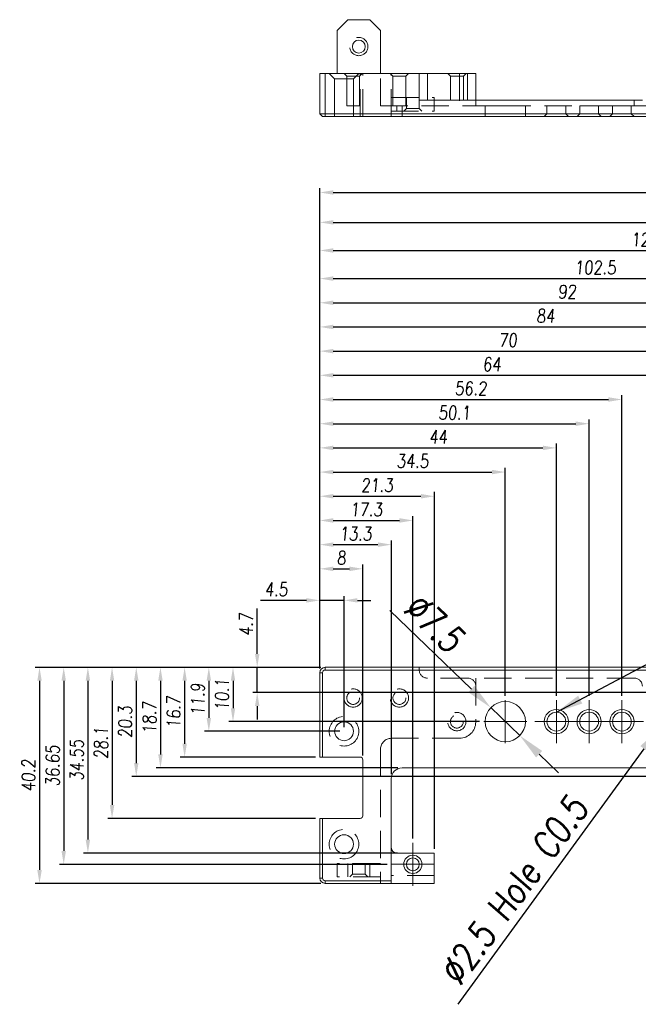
# Model space of a CAD drawing. Header units: millimetres. Extents: x 4497 to 11741, y 5958 to 12619.
# Tile 301 of 424: x 4904 to 5019, y 12169 to 12352. Entities that reach past the tile are written whole.
import ezdxf

# ---------------------------------------------------------------- set-up
doc = ezdxf.new("R2010")
doc.units = ezdxf.units.MM
doc.header["$LTSCALE"] = 0.8
doc.header["$PDMODE"] = 3
doc.header["$PDSIZE"] = 0.3125
doc.linetypes.add('CENTER', pattern=[50.8, 31.75, -6.35, 6.35, -6.35])
doc.linetypes.add('HIDDEN', pattern=[9.525, 6.35, -3.175])
doc.layers.get('0').update_dxf_attribs({"linetype": 'CONTINUOUS', "lineweight": 0})
doc.layers.get('Defpoints').update_dxf_attribs({"linetype": 'CONTINUOUS', "lineweight": 0})
for name, color, linetype, lineweight in [('1', 2, 'CENTER', 0), ('2', 3, 'CONTINUOUS', 0), ('3', 5, 'HIDDEN', 0), ('P', 1, 'CONTINUOUS', 0)]:
    doc.layers.add(name, color=color, linetype=linetype, lineweight=lineweight)
doc.styles.get("Standard").update_dxf_attribs({"font": 'romans.shx', "width": 0.8, "oblique": 5, "bigfont": 'whgtxt.shx'})
doc.dimstyles.get("Standard").update_dxf_attribs({"dimtxt": 2.5, "dimasz": 2.5, "dimexe": 0.8, "dimexo": 0.8, "dimgap": 0.8, "dimtad": 1, "dimdsep": 46, "dimtxsty": 'Standard', "dimcen": 0, "dimclrd": 3, "dimclre": 3, "dimclrt": 3, "dimazin": 0, "dimtp": 0.001, "dimtm": 0.001, "dimtfac": 1, "dimtmove": 0, "dimatfit": 3, "dimfxl": 0, "dimtolj": 1, "dimarcsym": 0})

# ---------------------------------------------------------------- blocks, each defined once
blk = doc.blocks.new('*D1042')
at = {"layer": '2', "color": 3, "lineweight": -2}
for p, q in [((5027.35, 12226.71), (5030.29, 12230.75)), ((5024.4, 12222.66), (5022.93, 12220.64)), ((4985.38, 12169.06), (5019.99, 12216.6))]:
    blk.add_line(p, q, dxfattribs=at)
at = {"layer": '2', "color": 3}
for points in [[(5026.67, 12227.2), (5028.02, 12226.22), (5024.4, 12222.66)], [(5019.32, 12217.09), (5020.66, 12216.11), (5022.93, 12220.64)]]:
    blk.add_solid(points, dxfattribs=at)
at = {"layer": 'Defpoints', "color": 0}
for p in [(5024.4, 12222.66), (5022.93, 12220.64)]:
    blk.add_point(p, dxfattribs=at)
at = {"layer": '2', "color": 3, "insert": (4995.79, 12190.32), "char_height": 5, "attachment_point": 5, "rotation": 53.9486}
blk.add_mtext('\\A1;∅2.5 Hole C0.5', dxfattribs=at)
blk = doc.blocks.new('*D1043')
at = {"layer": '2', "color": 3, "lineweight": -2}
for p, q in [((4972.66, 12242.31), (4987.86, 12227.72)), ((4996.87, 12219.06), (4991.46, 12224.25)), ((5000.48, 12215.59), (5004.08, 12212.13))]:
    blk.add_line(p, q, dxfattribs=at)
at = {"layer": '2', "color": 3}
for points in [[(4988.44, 12228.32), (4987.28, 12227.12), (4991.46, 12224.25)], [(5001.05, 12216.19), (4999.9, 12214.99), (4996.87, 12219.06)]]:
    blk.add_solid(points, dxfattribs=at)
at = {"layer": 'Defpoints', "color": 0}
for p in [(4991.46, 12224.25), (4996.87, 12219.06)]:
    blk.add_point(p, dxfattribs=at)
at = {"layer": '2', "color": 3, "insert": (4980.98, 12240.01), "char_height": 5, "attachment_point": 5, "rotation": 316.1451}
blk.add_mtext('\\A1;∅7.5', dxfattribs=at)
blk = doc.blocks.new('*D1049')
at = {"layer": '2', "color": 3, "lineweight": -2}
for p, q in [((4957.17, 12244.21), (4948.64, 12244.21)), ((4959.67, 12231.55), (4959.67, 12245.01)), ((4964.17, 12244.21), (4959.67, 12244.21)), ((4964.17, 12220.65), (4964.17, 12245.01)), ((4966.67, 12244.21), (4969.17, 12244.21))]:
    blk.add_line(p, q, dxfattribs=at)
at = {"layer": '2', "color": 3}
for points in [[(4957.17, 12244.63), (4957.17, 12243.8), (4959.67, 12244.21)], [(4966.67, 12244.63), (4966.67, 12243.8), (4964.17, 12244.21)]]:
    blk.add_solid(points, dxfattribs=at)
at = {"layer": 'Defpoints', "color": 0}
for p in [(4964.17, 12244.21), (4959.67, 12230.75), (4964.17, 12219.85)]:
    blk.add_point(p, dxfattribs=at)
at = {"layer": '2', "color": 3, "insert": (4951.54, 12246.26), "char_height": 2.5, "attachment_point": 5}
blk.add_mtext('\\A1;4.5', dxfattribs=at)
blk = doc.blocks.new('*D1050')
at = {"layer": '2', "color": 3, "lineweight": -2}
for p, q in [((4959.67, 12231.55), (4959.67, 12250.88)), ((4962.17, 12250.08), (4965.17, 12250.08)), ((4967.67, 12215.35), (4967.67, 12250.88))]:
    blk.add_line(p, q, dxfattribs=at)
at = {"layer": '2', "color": 3}
for points in [[(4962.17, 12250.5), (4962.17, 12249.66), (4959.67, 12250.08)], [(4965.17, 12250.5), (4965.17, 12249.66), (4967.67, 12250.08)]]:
    blk.add_solid(points, dxfattribs=at)
at = {"layer": 'Defpoints', "color": 0}
for p in [(4967.67, 12250.08), (4959.67, 12230.75), (4967.67, 12214.55)]:
    blk.add_point(p, dxfattribs=at)
at = {"layer": '2', "color": 3, "insert": (4963.67, 12252.13), "char_height": 2.5, "attachment_point": 5}
blk.add_mtext('\\A1;8', dxfattribs=at)
blk = doc.blocks.new('*D1051')
at = {"layer": '2', "color": 3, "lineweight": -2}
for p, q in [((4959.67, 12231.55), (4959.67, 12255.38)), ((4972.97, 12211.85), (4972.97, 12255.38)), ((4962.17, 12254.58), (4970.47, 12254.58))]:
    blk.add_line(p, q, dxfattribs=at)
at = {"layer": '2', "color": 3}
for points in [[(4962.17, 12255), (4962.17, 12254.16), (4959.67, 12254.58)], [(4970.47, 12255), (4970.47, 12254.16), (4972.97, 12254.58)]]:
    blk.add_solid(points, dxfattribs=at)
at = {"layer": 'Defpoints', "color": 0}
for p in [(4972.97, 12254.58), (4959.67, 12230.75), (4972.97, 12211.05)]:
    blk.add_point(p, dxfattribs=at)
at = {"layer": '2', "color": 3, "insert": (4966.32, 12256.63), "char_height": 2.5, "attachment_point": 5}
blk.add_mtext('\\A1;13.3', dxfattribs=at)
blk = doc.blocks.new('*D1052')
at = {"layer": '2', "color": 3, "lineweight": -2}
for p, q in [((4959.67, 12231.55), (4959.67, 12259.88)), ((4962.17, 12259.08), (4974.47, 12259.08)), ((4976.97, 12199.9), (4976.97, 12259.88))]:
    blk.add_line(p, q, dxfattribs=at)
at = {"layer": '2', "color": 3}
for points in [[(4962.17, 12259.5), (4962.17, 12258.66), (4959.67, 12259.08)], [(4974.47, 12259.5), (4974.47, 12258.66), (4976.97, 12259.08)]]:
    blk.add_solid(points, dxfattribs=at)
at = {"layer": 'Defpoints', "color": 0}
for p in [(4976.97, 12259.08), (4959.67, 12230.75), (4976.97, 12199.1)]:
    blk.add_point(p, dxfattribs=at)
at = {"layer": '2', "color": 3, "insert": (4968.32, 12261.13), "char_height": 2.5, "attachment_point": 5}
blk.add_mtext('\\A1;17.3', dxfattribs=at)
blk = doc.blocks.new('*D1053')
at = {"layer": '2', "color": 3, "lineweight": -2}
for p, q in [((4959.67, 12231.55), (4959.67, 12268.88)), ((4962.17, 12268.08), (4991.67, 12268.08)), ((4994.17, 12226.45), (4994.17, 12268.88))]:
    blk.add_line(p, q, dxfattribs=at)
at = {"layer": '2', "color": 3}
for points in [[(4962.17, 12268.5), (4962.17, 12267.66), (4959.67, 12268.08)], [(4991.67, 12268.5), (4991.67, 12267.66), (4994.17, 12268.08)]]:
    blk.add_solid(points, dxfattribs=at)
at = {"layer": 'Defpoints', "color": 0}
for p in [(4994.17, 12268.08), (4959.67, 12230.75), (4994.17, 12225.65)]:
    blk.add_point(p, dxfattribs=at)
at = {"layer": '2', "color": 3, "insert": (4976.92, 12270.13), "char_height": 2.5, "attachment_point": 5}
blk.add_mtext('\\A1;34.5', dxfattribs=at)
blk = doc.blocks.new('*D1054')
at = {"layer": '2', "color": 3, "lineweight": -2}
for p, q in [((4959.67, 12231.55), (4959.67, 12273.38)), ((5003.67, 12226.45), (5003.67, 12273.38)), ((4962.17, 12272.58), (5001.17, 12272.58))]:
    blk.add_line(p, q, dxfattribs=at)
at = {"layer": '2', "color": 3}
for points in [[(4962.17, 12273), (4962.17, 12272.16), (4959.67, 12272.58)], [(5001.17, 12273), (5001.17, 12272.16), (5003.67, 12272.58)]]:
    blk.add_solid(points, dxfattribs=at)
at = {"layer": 'Defpoints', "color": 0}
for p in [(5003.67, 12272.58), (4959.67, 12230.75), (5003.67, 12225.65)]:
    blk.add_point(p, dxfattribs=at)
at = {"layer": '2', "color": 3, "insert": (4981.67, 12274.63), "char_height": 2.5, "attachment_point": 5}
blk.add_mtext('\\A1;44', dxfattribs=at)
blk = doc.blocks.new('*D1055')
at = {"layer": '2', "color": 3, "lineweight": -2}
for p, q in [((4959.67, 12231.55), (4959.67, 12277.88)), ((4962.17, 12277.08), (5007.27, 12277.08)), ((5009.77, 12226.45), (5009.77, 12277.88))]:
    blk.add_line(p, q, dxfattribs=at)
at = {"layer": '2', "color": 3}
for points in [[(4962.17, 12277.5), (4962.17, 12276.66), (4959.67, 12277.08)], [(5007.27, 12277.5), (5007.27, 12276.66), (5009.77, 12277.08)]]:
    blk.add_solid(points, dxfattribs=at)
at = {"layer": 'Defpoints', "color": 0}
for p in [(5009.77, 12277.08), (4959.67, 12230.75), (5009.77, 12225.65)]:
    blk.add_point(p, dxfattribs=at)
at = {"layer": '2', "color": 3, "insert": (4984.72, 12279.13), "char_height": 2.5, "attachment_point": 5}
blk.add_mtext('\\A1;50.1', dxfattribs=at)
blk = doc.blocks.new('*D1056')
at = {"layer": '2', "color": 3, "lineweight": -2}
for p, q in [((4959.67, 12231.55), (4959.67, 12282.38)), ((5015.87, 12226.45), (5015.87, 12282.38)), ((4962.17, 12281.58), (5013.37, 12281.58))]:
    blk.add_line(p, q, dxfattribs=at)
at = {"layer": '2', "color": 3}
for points in [[(4962.17, 12282), (4962.17, 12281.16), (4959.67, 12281.58)], [(5013.37, 12282), (5013.37, 12281.16), (5015.87, 12281.58)]]:
    blk.add_solid(points, dxfattribs=at)
at = {"layer": 'Defpoints', "color": 0}
for p in [(5015.87, 12281.58), (4959.67, 12230.75), (5015.87, 12225.65)]:
    blk.add_point(p, dxfattribs=at)
at = {"layer": '2', "color": 3, "insert": (4987.77, 12283.63), "char_height": 2.5, "attachment_point": 5}
blk.add_mtext('\\A1;56.2', dxfattribs=at)
blk = doc.blocks.new('*D1057')
at = {"layer": '2', "color": 3, "lineweight": -2}
for p, q in [((4959.67, 12231.55), (4959.67, 12286.88)), ((4962.17, 12286.08), (5021.17, 12286.08)), ((5023.67, 12226.45), (5023.67, 12286.88))]:
    blk.add_line(p, q, dxfattribs=at)
at = {"layer": '2', "color": 3}
for points in [[(4962.17, 12286.5), (4962.17, 12285.66), (4959.67, 12286.08)], [(5021.17, 12286.5), (5021.17, 12285.66), (5023.67, 12286.08)]]:
    blk.add_solid(points, dxfattribs=at)
at = {"layer": 'Defpoints', "color": 0}
for p in [(5023.67, 12286.08), (4959.67, 12230.75), (5023.67, 12225.65)]:
    blk.add_point(p, dxfattribs=at)
at = {"layer": '2', "color": 3, "insert": (4991.67, 12288.13), "char_height": 2.5, "attachment_point": 5}
blk.add_mtext('\\A1;64', dxfattribs=at)
blk = doc.blocks.new('*D1058')
at = {"layer": '2', "color": 3, "lineweight": -2}
for p, q in [((4959.67, 12231.55), (4959.67, 12291.38)), ((4962.17, 12290.58), (5027.17, 12290.58)), ((5029.67, 12231.85), (5029.67, 12291.38))]:
    blk.add_line(p, q, dxfattribs=at)
at = {"layer": '2', "color": 3}
for points in [[(4962.17, 12291), (4962.17, 12290.16), (4959.67, 12290.58)], [(5027.17, 12291), (5027.17, 12290.16), (5029.67, 12290.58)]]:
    blk.add_solid(points, dxfattribs=at)
at = {"layer": 'Defpoints', "color": 0}
for p in [(5029.67, 12290.58), (5029.67, 12231.05), (4959.67, 12230.75)]:
    blk.add_point(p, dxfattribs=at)
at = {"layer": '2', "color": 3, "insert": (4994.67, 12292.63), "char_height": 2.5, "attachment_point": 5}
blk.add_mtext('\\A1;70', dxfattribs=at)
blk = doc.blocks.new('*D1059')
at = {"layer": '2', "color": 3, "lineweight": -2}
for p, q in [((4959.67, 12231.55), (4959.67, 12295.88)), ((4962.17, 12295.08), (5041.17, 12295.08)), ((5043.67, 12211.85), (5043.67, 12295.88))]:
    blk.add_line(p, q, dxfattribs=at)
at = {"layer": '2', "color": 3}
for points in [[(4962.17, 12295.5), (4962.17, 12294.66), (4959.67, 12295.08)], [(5041.17, 12295.5), (5041.17, 12294.66), (5043.67, 12295.08)]]:
    blk.add_solid(points, dxfattribs=at)
at = {"layer": 'Defpoints', "color": 0}
for p in [(5043.67, 12295.08), (4959.67, 12230.75), (5043.67, 12211.05)]:
    blk.add_point(p, dxfattribs=at)
at = {"layer": '2', "color": 3, "insert": (5001.67, 12297.13), "char_height": 2.5, "attachment_point": 5}
blk.add_mtext('\\A1;84', dxfattribs=at)
blk = doc.blocks.new('*D1060')
at = {"layer": '2', "color": 3, "lineweight": -2}
for p, q in [((4959.67, 12231.55), (4959.67, 12300.38)), ((4962.17, 12299.58), (5049.17, 12299.58)), ((5051.67, 12211.85), (5051.67, 12300.38))]:
    blk.add_line(p, q, dxfattribs=at)
at = {"layer": '2', "color": 3}
for points in [[(4962.17, 12300), (4962.17, 12299.16), (4959.67, 12299.58)], [(5049.17, 12300), (5049.17, 12299.16), (5051.67, 12299.58)]]:
    blk.add_solid(points, dxfattribs=at)
at = {"layer": 'Defpoints', "color": 0}
for p in [(5051.67, 12299.58), (4959.67, 12230.75), (5051.67, 12211.05)]:
    blk.add_point(p, dxfattribs=at)
at = {"layer": '2', "color": 3, "insert": (5005.67, 12301.63), "char_height": 2.5, "attachment_point": 5}
blk.add_mtext('\\A1;92', dxfattribs=at)
blk = doc.blocks.new('*D1061')
at = {"layer": '2', "color": 3, "lineweight": -2}
for p, q in [((4959.67, 12231.55), (4959.67, 12304.88)), ((5062.17, 12213.25), (5062.17, 12304.88)), ((4962.17, 12304.08), (5059.67, 12304.08))]:
    blk.add_line(p, q, dxfattribs=at)
at = {"layer": '2', "color": 3}
for points in [[(4962.17, 12304.5), (4962.17, 12303.66), (4959.67, 12304.08)], [(5059.67, 12304.5), (5059.67, 12303.66), (5062.17, 12304.08)]]:
    blk.add_solid(points, dxfattribs=at)
at = {"layer": 'Defpoints', "color": 0}
for p in [(5062.17, 12304.08), (4959.67, 12230.75), (5062.17, 12212.45)]:
    blk.add_point(p, dxfattribs=at)
at = {"layer": '2', "color": 3, "insert": (5010.92, 12306.13), "char_height": 2.5, "attachment_point": 5}
blk.add_mtext('\\A1;102.5', dxfattribs=at)
blk = doc.blocks.new('*D1062')
at = {"layer": '2', "color": 3, "lineweight": -2}
for p, q in [((4959.67, 12231.55), (4959.67, 12310.11)), ((5083.17, 12230.61), (5083.17, 12310.11)), ((4962.17, 12309.31), (5080.67, 12309.31))]:
    blk.add_line(p, q, dxfattribs=at)
at = {"layer": '2', "color": 3}
for points in [[(4962.17, 12309.72), (4962.17, 12308.89), (4959.67, 12309.31)], [(5080.67, 12309.72), (5080.67, 12308.89), (5083.17, 12309.31)]]:
    blk.add_solid(points, dxfattribs=at)
at = {"layer": 'Defpoints', "color": 0}
for p in [(5083.17, 12309.31), (4959.67, 12230.75), (5083.17, 12229.81)]:
    blk.add_point(p, dxfattribs=at)
at = {"layer": '2', "color": 3, "insert": (5021.42, 12311.36), "char_height": 2.5, "attachment_point": 5}
blk.add_mtext('\\A1;123.5', dxfattribs=at)
blk = doc.blocks.new('*D1063')
at = {"layer": '2', "color": 3, "lineweight": -2}
for p, q in [((4959.67, 12231.55), (4959.67, 12320.9)), ((5125.67, 12231.55), (5125.67, 12320.9)), ((4962.17, 12320.1), (5123.17, 12320.1))]:
    blk.add_line(p, q, dxfattribs=at)
at = {"layer": '2', "color": 3}
for points in [[(4962.17, 12320.51), (4962.17, 12319.68), (4959.67, 12320.1)], [(5123.17, 12320.51), (5123.17, 12319.68), (5125.67, 12320.1)]]:
    blk.add_solid(points, dxfattribs=at)
at = {"layer": 'Defpoints', "color": 0}
for p in [(5125.67, 12320.1), (4959.67, 12230.75), (5125.67, 12230.75)]:
    blk.add_point(p, dxfattribs=at)
at = {"layer": '2', "color": 3, "insert": (5042.67, 12322.15), "char_height": 2.5, "attachment_point": 5}
blk.add_mtext('\\A1;166', dxfattribs=at)
blk = doc.blocks.new('*D1067')
at = {"layer": '2', "color": 3, "lineweight": -2}
for p, q in [((4948.01, 12234.25), (4948.01, 12242.69)), ((4959.87, 12231.75), (4947.21, 12231.75)), ((4948.01, 12227.05), (4948.01, 12231.75)), ((5024.87, 12227.05), (4947.21, 12227.05)), ((4948.01, 12224.55), (4948.01, 12222.05))]:
    blk.add_line(p, q, dxfattribs=at)
at = {"layer": '2', "color": 3}
for points in [[(4947.6, 12234.25), (4948.43, 12234.25), (4948.01, 12231.75)], [(4947.6, 12224.55), (4948.43, 12224.55), (4948.01, 12227.05)]]:
    blk.add_solid(points, dxfattribs=at)
at = {"layer": 'Defpoints', "color": 0}
for p in [(4960.67, 12231.75), (4948.01, 12227.05), (5025.67, 12227.05)]:
    blk.add_point(p, dxfattribs=at)
at = {"layer": '2', "color": 3, "insert": (4945.96, 12239.72), "char_height": 2.5, "attachment_point": 5, "rotation": 90}
blk.add_mtext('\\A1;4.7', dxfattribs=at)
blk = doc.blocks.new('*D1068')
at = {"layer": '2', "color": 3, "lineweight": -2}
for p, q in [((4959.87, 12231.75), (4942.71, 12231.75)), ((4943.51, 12229.25), (4943.51, 12224.15)), ((4989.37, 12221.65), (4942.71, 12221.65))]:
    blk.add_line(p, q, dxfattribs=at)
at = {"layer": '2', "color": 3}
for points in [[(4943.1, 12229.25), (4943.93, 12229.25), (4943.51, 12231.75)], [(4943.1, 12224.15), (4943.93, 12224.15), (4943.51, 12221.65)]]:
    blk.add_solid(points, dxfattribs=at)
at = {"layer": 'Defpoints', "color": 0}
for p in [(4960.67, 12231.75), (4943.51, 12221.65), (4990.17, 12221.65)]:
    blk.add_point(p, dxfattribs=at)
at = {"layer": '2', "color": 3, "insert": (4941.46, 12226.7), "char_height": 2.5, "attachment_point": 5, "rotation": 90}
blk.add_mtext('\\A1;10.1', dxfattribs=at)
blk = doc.blocks.new('*D1069')
at = {"layer": '2', "color": 3, "lineweight": -2}
for p, q in [((4959.87, 12231.75), (4938.21, 12231.75)), ((4939.01, 12229.25), (4939.01, 12222.35)), ((4963.37, 12219.85), (4938.21, 12219.85))]:
    blk.add_line(p, q, dxfattribs=at)
at = {"layer": '2', "color": 3}
for points in [[(4938.6, 12229.25), (4939.43, 12229.25), (4939.01, 12231.75)], [(4938.6, 12222.35), (4939.43, 12222.35), (4939.01, 12219.85)]]:
    blk.add_solid(points, dxfattribs=at)
at = {"layer": 'Defpoints', "color": 0}
for p in [(4960.67, 12231.75), (4939.01, 12219.85), (4964.17, 12219.85)]:
    blk.add_point(p, dxfattribs=at)
at = {"layer": '2', "color": 3, "insert": (4936.96, 12225.8), "char_height": 2.5, "attachment_point": 5, "rotation": 90}
blk.add_mtext('\\A1;11.9', dxfattribs=at)
blk = doc.blocks.new('*D1070')
at = {"layer": '2', "color": 3, "lineweight": -2}
for p, q in [((4959.87, 12231.75), (4933.71, 12231.75)), ((4934.51, 12229.25), (4934.51, 12217.55)), ((4958.87, 12215.05), (4933.71, 12215.05))]:
    blk.add_line(p, q, dxfattribs=at)
at = {"layer": '2', "color": 3}
for points in [[(4934.1, 12229.25), (4934.93, 12229.25), (4934.51, 12231.75)], [(4934.1, 12217.55), (4934.93, 12217.55), (4934.51, 12215.05)]]:
    blk.add_solid(points, dxfattribs=at)
at = {"layer": 'Defpoints', "color": 0}
for p in [(4960.67, 12231.75), (4934.51, 12215.05), (4959.67, 12215.05)]:
    blk.add_point(p, dxfattribs=at)
at = {"layer": '2', "color": 3, "insert": (4932.46, 12223.4), "char_height": 2.5, "attachment_point": 5, "rotation": 90}
blk.add_mtext('\\A1;16.7', dxfattribs=at)
blk = doc.blocks.new('*D1071')
at = {"layer": '2', "color": 3, "lineweight": -2}
for p, q in [((4959.87, 12231.75), (4929.21, 12231.75)), ((4930.01, 12229.25), (4930.01, 12215.55)), ((4974.17, 12213.05), (4929.21, 12213.05))]:
    blk.add_line(p, q, dxfattribs=at)
at = {"layer": '2', "color": 3}
for points in [[(4929.6, 12229.25), (4930.43, 12229.25), (4930.01, 12231.75)], [(4929.6, 12215.55), (4930.43, 12215.55), (4930.01, 12213.05)]]:
    blk.add_solid(points, dxfattribs=at)
at = {"layer": 'Defpoints', "color": 0}
for p in [(4960.67, 12231.75), (4930.01, 12213.05), (4974.97, 12213.05)]:
    blk.add_point(p, dxfattribs=at)
at = {"layer": '2', "color": 3, "insert": (4927.96, 12222.4), "char_height": 2.5, "attachment_point": 5, "rotation": 90}
blk.add_mtext('\\A1;18.7', dxfattribs=at)
blk = doc.blocks.new('*D1072')
at = {"layer": '2', "color": 3, "lineweight": -2}
for p, q in [((4959.87, 12231.75), (4924.71, 12231.75)), ((4925.51, 12229.25), (4925.51, 12213.95)), ((5054.05, 12211.45), (4924.71, 12211.45))]:
    blk.add_line(p, q, dxfattribs=at)
at = {"layer": '2', "color": 3}
for points in [[(4925.1, 12229.25), (4925.93, 12229.25), (4925.51, 12231.75)], [(4925.1, 12213.95), (4925.93, 12213.95), (4925.51, 12211.45)]]:
    blk.add_solid(points, dxfattribs=at)
at = {"layer": 'Defpoints', "color": 0}
for p in [(4960.67, 12231.75), (4925.51, 12211.45), (5054.85, 12211.45)]:
    blk.add_point(p, dxfattribs=at)
at = {"layer": '2', "color": 3, "insert": (4923.46, 12221.6), "char_height": 2.5, "attachment_point": 5, "rotation": 90}
blk.add_mtext('\\A1;20.3', dxfattribs=at)
blk = doc.blocks.new('*D1073')
at = {"layer": '2', "color": 3, "lineweight": -2}
for p, q in [((4959.87, 12231.75), (4920.21, 12231.75)), ((4921.01, 12229.25), (4921.01, 12206.15)), ((4958.87, 12203.65), (4920.21, 12203.65))]:
    blk.add_line(p, q, dxfattribs=at)
at = {"layer": '2', "color": 3}
for points in [[(4920.6, 12229.25), (4921.43, 12229.25), (4921.01, 12231.75)], [(4920.6, 12206.15), (4921.43, 12206.15), (4921.01, 12203.65)]]:
    blk.add_solid(points, dxfattribs=at)
at = {"layer": 'Defpoints', "color": 0}
for p in [(4960.67, 12231.75), (4921.01, 12203.65), (4959.67, 12203.65)]:
    blk.add_point(p, dxfattribs=at)
at = {"layer": '2', "color": 3, "insert": (4918.96, 12217.7), "char_height": 2.5, "attachment_point": 5, "rotation": 90}
blk.add_mtext('\\A1;28.1', dxfattribs=at)
blk = doc.blocks.new('*D1074')
at = {"layer": '2', "color": 3, "lineweight": -2}
for p, q in [((4959.87, 12231.75), (4915.71, 12231.75)), ((4916.51, 12229.25), (4916.51, 12199.7)), ((4974.12, 12197.2), (4915.71, 12197.2))]:
    blk.add_line(p, q, dxfattribs=at)
at = {"layer": '2', "color": 3}
for points in [[(4916.1, 12229.25), (4916.93, 12229.25), (4916.51, 12231.75)], [(4916.1, 12199.7), (4916.93, 12199.7), (4916.51, 12197.2)]]:
    blk.add_solid(points, dxfattribs=at)
at = {"layer": 'Defpoints', "color": 0}
for p in [(4960.67, 12231.75), (4916.51, 12197.2), (4974.92, 12197.2)]:
    blk.add_point(p, dxfattribs=at)
at = {"layer": '2', "color": 3, "insert": (4914.46, 12214.48), "char_height": 2.5, "attachment_point": 5, "rotation": 90}
blk.add_mtext('\\A1;34.55', dxfattribs=at)
blk = doc.blocks.new('*D1075')
at = {"layer": '2', "color": 3, "lineweight": -2}
for p, q in [((4959.87, 12231.75), (4911.21, 12231.75)), ((4912.01, 12229.25), (4912.01, 12197.6)), ((4972.17, 12195.1), (4911.21, 12195.1))]:
    blk.add_line(p, q, dxfattribs=at)
at = {"layer": '2', "color": 3}
for points in [[(4911.6, 12229.25), (4912.43, 12229.25), (4912.01, 12231.75)], [(4911.6, 12197.6), (4912.43, 12197.6), (4912.01, 12195.1)]]:
    blk.add_solid(points, dxfattribs=at)
at = {"layer": 'Defpoints', "color": 0}
for p in [(4960.67, 12231.75), (4912.01, 12195.1), (4972.97, 12195.1)]:
    blk.add_point(p, dxfattribs=at)
at = {"layer": '2', "color": 3, "insert": (4909.96, 12213.43), "char_height": 2.5, "attachment_point": 5, "rotation": 90}
blk.add_mtext('\\A1;36.65', dxfattribs=at)
blk = doc.blocks.new('*D1076')
at = {"layer": '2', "color": 3, "lineweight": -2}
for p, q in [((4959.87, 12231.75), (4906.71, 12231.75)), ((4907.51, 12229.25), (4907.51, 12194.05)), ((4959.87, 12191.55), (4906.71, 12191.55))]:
    blk.add_line(p, q, dxfattribs=at)
at = {"layer": '2', "color": 3}
for points in [[(4907.1, 12229.25), (4907.93, 12229.25), (4907.51, 12231.75)], [(4907.1, 12194.05), (4907.93, 12194.05), (4907.51, 12191.55)]]:
    blk.add_solid(points, dxfattribs=at)
at = {"layer": 'Defpoints', "color": 0}
for p in [(4960.67, 12231.75), (4907.51, 12191.55), (4960.67, 12191.55)]:
    blk.add_point(p, dxfattribs=at)
at = {"layer": '2', "color": 3, "insert": (4905.46, 12211.65), "char_height": 2.5, "attachment_point": 5, "rotation": 90}
blk.add_mtext('\\A1;40.2', dxfattribs=at)
blk = doc.blocks.new('*D1092')
at = {"layer": '2', "color": 3, "lineweight": -2}
for p, q in [((4959.67, 12231.55), (4959.67, 12315.34)), ((5104.47, 12227.38), (5104.47, 12315.34)), ((4962.17, 12314.54), (5101.97, 12314.54))]:
    blk.add_line(p, q, dxfattribs=at)
at = {"layer": '2', "color": 3}
for points in [[(4962.17, 12314.95), (4962.17, 12314.12), (4959.67, 12314.54)], [(5101.97, 12314.95), (5101.97, 12314.12), (5104.47, 12314.54)]]:
    blk.add_solid(points, dxfattribs=at)
at = {"layer": 'Defpoints', "color": 0}
for p in [(5104.47, 12314.54), (4959.67, 12230.75), (5104.47, 12226.58)]:
    blk.add_point(p, dxfattribs=at)
at = {"layer": '2', "color": 3, "insert": (5032.07, 12316.59), "char_height": 2.5, "attachment_point": 5}
blk.add_mtext('\\A1;144.8', dxfattribs=at)
blk = doc.blocks.new('*D1112')
at = {"layer": '2', "color": 3, "lineweight": -2}
for p, q in [((4959.67, 12231.55), (4959.67, 12264.38)), ((4980.97, 12198), (4980.97, 12264.38)), ((4962.17, 12263.58), (4978.47, 12263.58))]:
    blk.add_line(p, q, dxfattribs=at)
at = {"layer": '2', "color": 3}
for points in [[(4962.17, 12264), (4962.17, 12263.16), (4959.67, 12263.58)], [(4978.47, 12264), (4978.47, 12263.16), (4980.97, 12263.58)]]:
    blk.add_solid(points, dxfattribs=at)
at = {"layer": 'Defpoints', "color": 0}
for p in [(4980.97, 12263.58), (4959.67, 12230.75), (4980.97, 12197.2)]:
    blk.add_point(p, dxfattribs=at)
at = {"layer": '2', "color": 3, "insert": (4970.32, 12265.63), "char_height": 2.5, "attachment_point": 5}
blk.add_mtext('\\A1;21.3', dxfattribs=at)

msp = doc.modelspace()

# ---------------------------------------------------------------- linework, layer by layer
at = {"linetype": 'Continuous'}
for p, q in [((4964.867, 12352.242), (4962.867, 12350.242)), ((4964.867, 12352.242), (4968.967, 12352.242)), ((4970.967, 12350.242), (4968.967, 12352.242)), ((4962.867, 12342.242), (4962.867, 12350.242)), ((4970.967, 12342.242), (4970.967, 12350.242)), ((4959.667, 12334.742), (4959.667, 12342.242)), ((4959.667, 12342.242), (4988.667, 12342.242)), ((4960.667, 12334.242), (4960.667, 12342.242)), ((4978.167, 12342.242), (4978.167, 12337.242)), ((4979.667, 12342.242), (4979.667, 12337.242)), ((4987.167, 12342.242), (4987.167, 12337.242)), ((4988.667, 12342.242), (4988.667, 12337.242)), ((5019.667, 12337.242), (4978.167, 12337.242)), ((4959.667, 12334.742), (4960.167, 12334.242)), ((4959.667, 12334.742), (5125.667, 12334.742)), ((4960.167, 12334.242), (5125.167, 12334.242)), ((4959.667, 12215.054), (4959.667, 12230.754)), ((4960.167, 12230.754), (4960.167, 12215.054)), ((4959.667, 12215.054), (4967.167, 12215.054)), ((4967.667, 12204.154), (4967.667, 12214.554)), ((5049.667, 12213.054), (4974.967, 12213.054)), ((4972.967, 12191.554), (4972.967, 12211.054)), ((4959.667, 12192.554), (4959.667, 12203.654)), ((4959.667, 12203.654), (4967.167, 12203.654)), ((4960.167, 12203.654), (4960.167, 12192.554)), ((4973.967, 12197.204), (4980.967, 12197.204)), ((4980.967, 12191.554), (4980.967, 12197.204)), ((4960.167, 12192.554), (4959.667, 12192.554)), ((4960.667, 12192.054), (4960.667, 12191.554)), ((4960.667, 12192.054), (4972.967, 12192.054)), ((4960.667, 12191.554), (4980.967, 12191.554))]:
    msp.add_line(p, q, dxfattribs=at)
for centre, radius in [((4966.917, 12347.242), 1.2), ((4994.167, 12221.654), 3.75), ((5003.667, 12221.654), 2.25), ((5009.767, 12221.654), 2.25), ((5015.867, 12221.654), 2.25), ((5003.667, 12221.654), 1.75), ((5009.767, 12221.654), 1.75), ((5015.867, 12221.654), 1.75), ((4964.167, 12219.854), 1.75), ((4964.167, 12198.854), 1.75), ((4976.967, 12195.104), 1.7), ((4976.967, 12195.104), 1.2)]:
    msp.add_circle(centre, radius, dxfattribs=at)
for centre, radius, start, end in [((4967.167, 12214.554), 0.5, 0, 90), ((4974.967, 12211.054), 2, 90, 180), ((4967.167, 12204.154), 0.5, 270, 0), ((4973.967, 12198.204), 1, 180, 270), ((4960.667, 12192.554), 1, 180, 270), ((4960.667, 12192.554), 0.5, 180, 270)]:
    msp.add_arc(centre, radius, start, end, dxfattribs=at)
at = {"layer": '1'}
for p, q in [((4994.167, 12217.654), (4994.167, 12225.654)), ((5003.667, 12217.654), (5003.667, 12225.654)), ((5009.767, 12217.654), (5009.767, 12225.654)), ((5015.867, 12217.654), (5015.867, 12225.654)), ((4990.167, 12221.654), (4998.167, 12221.654)), ((4999.667, 12221.654), (5007.667, 12221.654)), ((5005.767, 12221.654), (5013.767, 12221.654)), ((5011.867, 12221.654), (5019.867, 12221.654)), ((4976.967, 12191.104), (4976.967, 12199.104)), ((4972.967, 12195.104), (4980.967, 12195.104))]:
    msp.add_line(p, q, dxfattribs=at)
at = {"layer": '3'}
for p, q in [((4961.417, 12342.242), (4962.417, 12341.242)), ((4962.417, 12341.242), (4962.417, 12334.242)), ((4962.417, 12334.242), (4962.417, 12341.242)), ((4965.917, 12341.242), (4962.417, 12341.242)), ((4964.167, 12342.242), (4964.667, 12341.742)), ((4964.667, 12341.742), (4964.667, 12336.242)), ((4964.667, 12336.242), (4964.667, 12341.742)), ((4967.067, 12341.742), (4964.667, 12341.742)), ((4966.917, 12342.242), (4965.917, 12341.242)), ((4965.917, 12341.242), (4965.917, 12334.242)), ((4965.917, 12334.242), (4965.917, 12341.242)), ((4967.567, 12342.242), (4967.067, 12341.742)), ((4967.067, 12341.742), (4967.067, 12336.242)), ((4967.067, 12336.242), (4967.067, 12341.742)), ((4967.167, 12334.242), (4967.167, 12342.242)), ((4967.667, 12334.242), (4967.667, 12342.242)), ((4970.967, 12336.242), (4970.967, 12342.242)), ((4972.767, 12342.242), (4973.267, 12341.742)), ((4972.967, 12334.242), (4972.967, 12342.242)), ((4973.267, 12341.742), (4973.267, 12336.242)), ((4973.267, 12336.242), (4973.267, 12341.742)), ((4975.667, 12341.742), (4973.267, 12341.742)), ((4976.167, 12342.242), (4975.667, 12341.742)), ((4975.667, 12341.742), (4975.667, 12336.242)), ((4975.667, 12336.242), (4975.667, 12341.742)), ((4983.467, 12342.242), (4983.967, 12341.742)), ((4983.967, 12341.742), (4983.967, 12337.242)), ((4983.967, 12337.242), (4983.967, 12341.742)), ((4986.367, 12341.742), (4983.967, 12341.742)), ((4985.667, 12342.242), (4985.667, 12336.242)), ((4986.867, 12342.242), (4986.367, 12341.742)), ((4986.367, 12341.742), (4986.367, 12337.242)), ((4986.367, 12337.242), (4986.367, 12341.742)), ((4972.967, 12337.742), (4980.967, 12337.742)), ((4975.767, 12337.742), (4975.767, 12335.742)), ((4975.767, 12335.742), (4975.767, 12337.742)), ((4978.167, 12337.742), (4978.167, 12335.742)), ((4978.167, 12337.242), (4978.167, 12335.742)), ((4980.967, 12337.742), (4980.967, 12335.242)), ((4983.967, 12337.242), (4986.367, 12337.242)), ((4988.667, 12337.242), (4988.667, 12336.242)), ((5018.167, 12337.242), (5018.167, 12336.242)), ((4964.667, 12336.242), (4967.067, 12336.242)), ((4970.967, 12336.242), (5036.167, 12336.242)), ((4973.267, 12336.242), (4975.667, 12336.242)), ((4973.967, 12335.242), (4973.967, 12336.242)), ((4974.967, 12334.242), (4974.967, 12336.242)), ((4975.767, 12335.742), (4975.267, 12335.242)), ((4978.167, 12335.742), (4975.767, 12335.742)), ((4978.167, 12335.742), (4978.667, 12335.242)), ((4990.417, 12336.242), (4990.417, 12334.242)), ((4990.417, 12336.242), (4997.917, 12336.242)), ((4997.917, 12336.242), (4997.917, 12334.242)), ((5001.917, 12336.242), (5001.917, 12334.742)), ((5001.917, 12334.742), (5001.917, 12336.242)), ((5001.917, 12336.242), (5005.417, 12336.242)), ((5005.417, 12336.242), (5005.417, 12334.742)), ((5005.417, 12334.742), (5005.417, 12336.242)), ((5008.017, 12336.242), (5008.017, 12334.742)), ((5008.017, 12334.742), (5008.017, 12336.242)), ((5008.017, 12336.242), (5011.517, 12336.242)), ((5011.517, 12336.242), (5011.517, 12334.742)), ((5011.517, 12334.742), (5011.517, 12336.242)), ((5014.117, 12336.242), (5014.117, 12334.742)), ((5014.117, 12334.742), (5014.117, 12336.242)), ((5014.117, 12336.242), (5017.617, 12336.242)), ((5017.617, 12336.242), (5017.617, 12334.742)), ((5017.617, 12334.742), (5017.617, 12336.242)), ((4965.917, 12334.242), (4962.417, 12334.242)), ((4972.967, 12335.242), (4980.967, 12335.242)), ((4990.417, 12334.242), (4997.917, 12334.242)), ((5001.417, 12334.242), (5001.917, 12334.742)), ((5005.917, 12334.242), (5005.417, 12334.742)), ((5007.517, 12334.242), (5008.017, 12334.742)), ((5012.017, 12334.242), (5011.517, 12334.742)), ((5013.617, 12334.242), (5014.117, 12334.742)), ((5018.117, 12334.242), (5017.617, 12334.742)), ((4978.167, 12231.254), (4978.167, 12231.754)), ((4987.167, 12229.754), (4979.667, 12229.754)), ((4988.667, 12229.754), (4988.667, 12221.554)), ((5018.167, 12229.754), (4988.667, 12229.754)), ((4972.967, 12218.554), (4985.667, 12218.554)), ((4970.967, 12216.554), (4970.967, 12191.554)), ((4973.967, 12197.204), (4972.967, 12197.204)), ((4962.867, 12195.254), (4962.867, 12192.754)), ((4970.967, 12195.254), (4962.867, 12195.254)), ((4964.867, 12192.754), (4964.867, 12195.254)), ((4965.717, 12195.254), (4965.717, 12193.254)), ((4965.717, 12193.254), (4965.717, 12195.254)), ((4965.717, 12195.254), (4968.117, 12195.254)), ((4968.117, 12195.254), (4968.117, 12193.254)), ((4968.117, 12193.254), (4968.117, 12195.254)), ((4968.967, 12195.254), (4968.967, 12192.754)), ((4970.967, 12192.754), (4962.867, 12192.754)), ((4965.717, 12193.254), (4965.217, 12192.754)), ((4968.117, 12193.254), (4965.717, 12193.254)), ((4968.117, 12193.254), (4968.617, 12192.754)), ((4980.967, 12193.004), (4972.967, 12193.004))]:
    msp.add_line(p, q, dxfattribs=at)
for centre, radius in [((4966.917, 12347.242), 1.7), ((4965.867, 12226.054), 1.7), ((4974.467, 12226.054), 1.7), ((4965.867, 12226.054), 1.2), ((4974.467, 12226.054), 1.2), ((4964.167, 12219.854), 2.75), ((4985.167, 12221.654), 1.7), ((4985.167, 12221.654), 1.2), ((4964.167, 12198.854), 2.75)]:
    msp.add_circle(centre, radius, dxfattribs=at)
for centre, radius, start, end in [((4979.667, 12231.254), 1.5, 180, 270), ((4987.167, 12228.254), 1.5, 0, 90), ((5018.167, 12228.254), 1.5, 0, 90), ((4985.667, 12221.554), 3, 270, 0), ((4972.967, 12216.554), 2, 90, 180)]:
    msp.add_arc(centre, radius, start, end, dxfattribs=at)
at = {"layer": 'P', "linetype": 'Continuous'}
for p, q in [((4960.667, 12231.754), (4960.667, 12231.254)), ((4960.667, 12231.754), (5124.667, 12231.754)), ((4960.667, 12231.254), (5124.667, 12231.254)), ((4959.667, 12230.754), (4960.167, 12230.754))]:
    msp.add_line(p, q, dxfattribs=at)
for radius in [1, 0.5]:
    msp.add_arc((4960.667, 12230.754), radius, 90, 180, dxfattribs=at)

# ---------------------------------------------------------------- dimensions: what is measured, and where the dimension line sits
at = {"layer": '2'}
for base, p2, picture, middle in [((5125.667, 12320.097), (5125.667, 12230.754), '*D1063', (5042.667, 12320.097)), ((4964.167, 12244.212), (4964.167, 12219.854), '*D1049', (4951.543, 12244.212))]:
    dim = msp.add_linear_dim(base=base, p1=(4959.667, 12230.754), p2=p2, dimstyle='Standard', override={"dimazin": 2}, dxfattribs=at)
    dim.commit()
    dim.dimension.update_dxf_attribs({"geometry": picture, "text_midpoint": middle, "dimtype": 160})
for base, p2, picture, middle in [((5104.467, 12314.537), (5104.467, 12226.579), '*D1092', (5032.067, 12316.587)), ((5083.167, 12309.307), (5083.167, 12229.814), '*D1062', (5021.417, 12311.357)), ((5062.167, 12304.08), (5062.167, 12212.454), '*D1061', (5010.917, 12306.13)), ((5051.667, 12299.58), (5051.667, 12211.054), '*D1060', (5005.667, 12301.63)), ((5043.667, 12295.08), (5043.667, 12211.054), '*D1059', (5001.667, 12297.13)), ((5029.667, 12290.58), (5029.667, 12231.054), '*D1058', (4994.667, 12292.63)), ((5023.667, 12286.08), (5023.667, 12225.654), '*D1057', (4991.667, 12288.13)), ((5015.867, 12281.58), (5015.867, 12225.654), '*D1056', (4987.767, 12283.63)), ((5009.767, 12277.08), (5009.767, 12225.654), '*D1055', (4984.717, 12279.13)), ((5003.667, 12272.58), (5003.667, 12225.654), '*D1054', (4981.667, 12274.63)), ((4994.167, 12268.08), (4994.167, 12225.654), '*D1053', (4976.917, 12270.13)), ((4980.967, 12263.58), (4980.967, 12197.204), '*D1112', (4970.317, 12265.63)), ((4976.967, 12259.08), (4976.967, 12199.104), '*D1052', (4968.317, 12261.13)), ((4972.967, 12254.58), (4972.967, 12211.054), '*D1051', (4966.317, 12256.63)), ((4967.667, 12250.08), (4967.667, 12214.554), '*D1050', (4963.667, 12252.13))]:
    dim = msp.add_linear_dim(base=base, p1=(4959.667, 12230.754), p2=p2, dimstyle='Standard', override={"dimazin": 2}, dxfattribs=at)
    dim.commit()
    dim.dimension.update_dxf_attribs({"geometry": picture, "text_midpoint": middle})
dim = msp.add_diameter_dim_2p(p1=(4996.872, 12219.056), p2=(4991.463, 12224.252), dimstyle='Standard', override={"dimscale": 2, "dimazin": 2}, dxfattribs=at)
dim.commit()
dim.dimension.update_dxf_attribs({"geometry": '*D1043', "text_midpoint": (4978.137, 12237.056), "dimtype": 163})
dim = msp.add_linear_dim(base=(4948.014, 12227.054), p1=(4960.667, 12231.754), p2=(5025.667, 12227.054), angle=90, dimstyle='Standard', override={"dimazin": 2}, dxfattribs=at)
dim.commit()
dim.dimension.update_dxf_attribs({"geometry": '*D1067', "text_midpoint": (4948.014, 12239.722), "dimtype": 160})
for base, p2, picture, middle in [((4907.514, 12191.554), (4960.667, 12191.554), '*D1076', (4905.464, 12211.654)), ((4912.014, 12195.104), (4972.967, 12195.104), '*D1075', (4909.964, 12213.429)), ((4916.514, 12197.204), (4974.92, 12197.204), '*D1074', (4914.464, 12214.479)), ((4921.014, 12203.654), (4959.667, 12203.654), '*D1073', (4918.964, 12217.704)), ((4925.514, 12211.454), (5054.852, 12211.454), '*D1072', (4923.464, 12221.604)), ((4930.014, 12213.054), (4974.967, 12213.054), '*D1071', (4927.964, 12222.404)), ((4934.514, 12215.054), (4959.667, 12215.054), '*D1070', (4932.464, 12223.404)), ((4939.014, 12219.854), (4964.167, 12219.854), '*D1069', (4936.964, 12225.804)), ((4943.514, 12221.654), (4990.167, 12221.654), '*D1068', (4941.464, 12226.704))]:
    dim = msp.add_linear_dim(base=base, p1=(4960.667, 12231.754), p2=p2, angle=90, dimstyle='Standard', override={"dimazin": 2}, dxfattribs=at)
    dim.commit()
    dim.dimension.update_dxf_attribs({"geometry": picture, "text_midpoint": middle})
dim = msp.add_diameter_dim_2p(p1=(5024.403, 12222.665), p2=(5022.932, 12220.643), text='<> Hole C0.5', dimstyle='Standard', override={"dimscale": 2, "dimazin": 2}, dxfattribs=at)
dim.commit()
dim.dimension.update_dxf_attribs({"geometry": '*D1042', "text_midpoint": (4999.106, 12187.912), "dimtype": 163})

# ---------------------------------------------------------------- leaders
at = {"layer": '2', "annotation_type": 0, "has_hookline": 1, "hookline_direction": 0, "text_width": 52.298}
msp.add_leader([(5003.698, 12223.404), (5128.064, 12289.564), (5133.064, 12289.564)], dimstyle='Standard', override={"dimscale": 2, "dimgap": 0.8, "dimtad": 0, "dimazin": 2}, dxfattribs=at)

doc.saveas('drawing.dxf')
